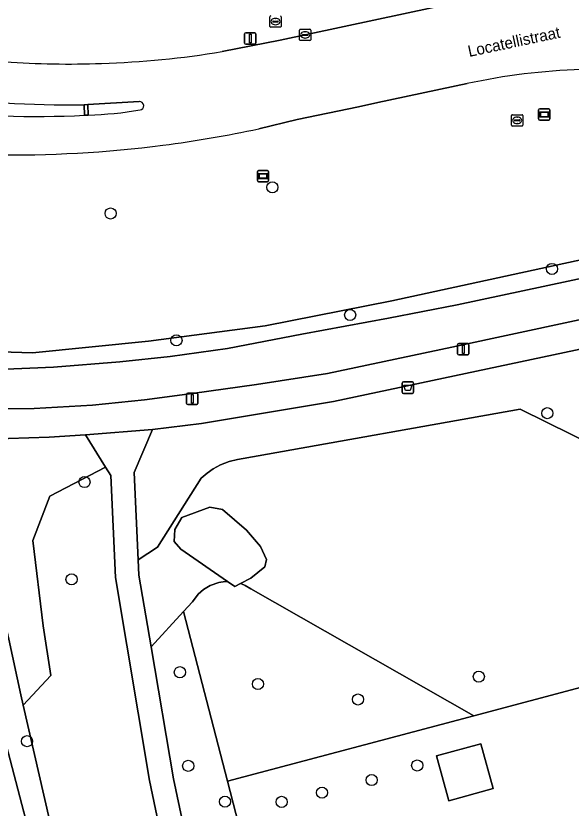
# Model space of a CAD drawing. Extents: x 159053 to 160042, y 380449 to 381423.
# Drawn here: x 159201.8 to 159250.6, y 380683.5 to 380753.1 of the extents above; entities that cross this region are included whole.
import ezdxf

# ---------------------------------------------------------------- set-up
doc = ezdxf.new("R2010")
doc.units = 0
for name, color, linetype in [('IMGEO_Afvalbak', 7, 'Continuous'), ('IMGEO_Berm_groen', 7, 'Continuous'), ('IMGEO_Boom', 7, 'Continuous'), ('IMGEO_Brandkraan', 7, 'Continuous'), ('IMGEO_Erf', 7, 'Continuous'), ('IMGEO_Fietspad_gesloten', 7, 'Continuous'), ('IMGEO_Groenvoorziening', 7, 'Continuous'), ('IMGEO_Haag', 7, 'Continuous'), ('IMGEO_Hek', 7, 'Continuous'), ('IMGEO_Kolk', 7, 'Continuous'), ('IMGEO_Lichtmast', 7, 'Continuous'), ('IMGEO_Meer_plas_ven_vijver', 7, 'Continuous'), ('IMGEO_Oever', 7, 'Continuous'), ('IMGEO_Openbare_ruimte_label', 7, 'Continuous'), ('IMGEO_Pand', 7, 'Continuous'), ('IMGEO_Rijbaan_lokaal_gesloten', 7, 'Continuous'), ('IMGEO_Rioolput', 7, 'Continuous'), ('IMGEO_Verkeerseiland_gesloten', 7, 'Continuous'), ('IMGEO_Verkeerseiland_open', 7, 'Continuous'), ('IMGEO_Verklikker', 7, 'Continuous'), ('IMGEO_Voetpad_halfverhard', 7, 'Continuous'), ('IMGEO_Voetpad_open', 7, 'Continuous'), ('IMGEO_Waterloop', 7, 'Continuous')]:
    doc.layers.add(name, color=color, linetype=linetype)

msp = doc.modelspace()

# ---------------------------------------------------------------- linework, layer by layer
at = {"layer": 'IMGEO_Afvalbak'}
for p, q in [((159235.76, 380720.047), (159235.76, 380720.847)), ((159235.76, 380720.847), (159235.76, 380720.047)), ((159235.86, 380720.947), (159236.65, 380720.947)), ((159236.65, 380720.947), (159235.86, 380720.947)), ((159236.75, 380720.847), (159236.75, 380720.047)), ((159236.75, 380720.047), (159236.75, 380720.847)), ((159236.65, 380719.947), (159235.86, 380719.947)), ((159235.86, 380719.947), (159236.65, 380719.947))]:
    msp.add_line(p, q, dxfattribs=at)
msp.add_lwpolyline([(159235.903, 380720.661), (159236.607, 380720.661), (159236.458, 380720.191), (159236.052, 380720.191), (159235.903, 380720.661)], dxfattribs=at)
for centre, start, end in [((159235.86, 380720.847), 90, 180), ((159235.86, 380720.847), 90, 180), ((159236.65, 380720.847), 0, 90), ((159236.65, 380720.847), 360, 90), ((159235.86, 380720.047), 180, 270), ((159235.86, 380720.047), 180, 270), ((159236.65, 380720.047), 270, 0), ((159236.65, 380720.047), 270, 0)]:
    msp.add_arc(centre, 0.1, start, end, dxfattribs=at)
at = {"layer": 'IMGEO_Berm_groen'}
for points in [[(159219.931, 380750), (159225.045, 380751.009), (159265.764, 380759.746)], [(159241.475, 380747.19), (159233.625, 380745.533), (159231.908, 380745.154), (159226.529, 380744.028), (159223.158, 380743.217)], [(159179.904, 380743.815), (159184.997, 380724.808), (159189.503, 380724.26), (159193.068, 380723.826), (159193.888, 380723.8), (159203.264, 380723.5), (159213.461, 380724.546), (159223.718, 380725.897), (159234.844, 380728.081), (159271.684, 380736.085), (159272.76, 380736.318), (159270.222, 380744.961)]]:
    msp.add_lwpolyline(points, dxfattribs=at)
for centre, radius, start, end in [((159206.641, 380830.841), 81.927, 271.8801, 279.33558), ((159206.45, 380829.61), 80.702, 266.03294, 272.04429), ((159253.137, 380693.52), 54.922, 91.70549, 102.25893), ((159201.672, 380843.268), 102.332, 277.33343, 282.12022), ((159201.385, 380844.738), 103.827, 269.06897, 277.38693)]:
    msp.add_arc(centre, radius, start, end, dxfattribs=at)
at = {"layer": 'IMGEO_Boom'}
for centre in [(159224.35, 380738.067), (159210.128, 380735.765), (159248.916, 380730.89), (159231.181, 380726.842), (159215.918, 380724.608), (159248.507, 380718.203), (159207.839, 380712.142), (159206.7, 380703.587), (159216.219, 380695.422), (159242.489, 380695.033), (159223.076, 380694.38), (159231.871, 380693.025), (159202.792, 380689.355), (159216.951, 380687.186), (159237.076, 380687.222), (159233.077, 380685.935), (159228.711, 380684.832), (159220.179, 380684.039), (159225.163, 380684.019)]:
    msp.add_circle(centre, 0.489, dxfattribs=at)
at = {"layer": 'IMGEO_Brandkraan'}
for p, q in [((159245.363, 380743.527), (159245.363, 380744.379)), ((159245.438, 380744.453), (159246.29, 380744.453)), ((159245.851, 380744.233), (159245.876, 380744.233)), ((159246.364, 380744.379), (159246.364, 380743.527)), ((159246.29, 380743.453), (159245.438, 380743.453)), ((159245.622, 380743.947), (159245.622, 380743.959)), ((159246.06, 380743.91), (159245.662, 380743.91)), ((159245.665, 380743.996), (159246.063, 380743.996)), ((159245.874, 380743.673), (159245.849, 380743.673)), ((159246.106, 380743.959), (159246.106, 380743.947))]:
    msp.add_line(p, q, dxfattribs=at)
for points in [[(159245.363, 380743.527), (159245.363, 380744.379)], [(159245.438, 380744.453), (159246.29, 380744.453)], [(159246.364, 380744.379), (159246.364, 380743.527)], [(159246.29, 380743.453), (159245.438, 380743.453)]]:
    msp.add_lwpolyline(points, dxfattribs=at)
for centre, radius, start, end in [((159245.44, 380744.377), 0.0765, 91.55205, 178.44795), ((159245.44, 380744.377), 0.0765, 91.55205, 178.44795), ((159246.288, 380744.377), 0.0765, 1.55205, 88.44795), ((159246.288, 380744.377), 0.0765, 1.55205, 88.44795), ((159245.44, 380743.529), 0.0765, 181.55205, 268.44795), ((159245.44, 380743.529), 0.0765, 181.55205, 268.44795), ((159245.662, 380743.956), 0.0403, 85.87752, 175.75265), ((159245.659, 380743.946), 0.0366, 178.93798, 274.71019), ((159246.063, 380743.953), 0.043, 264.86636, 352.45326), ((159246.067, 380743.958), 0.0386, 1.73085, 96.63898), ((159246.288, 380743.529), 0.0765, 271.55205, 358.44795), ((159246.288, 380743.529), 0.0765, 271.55205, 358.44795)]:
    msp.add_arc(centre, radius, start, end, dxfattribs=at)
for centre, major_axis, ratio, start_param, end_param in [((159245.85, 380743.953), (-0.387, 0.002), 0.722429, 4.712389, 7.853982), ((159245.875, 380743.953), (-0.39, 0.002), 0.717154, 1.570796, 4.712389)]:
    msp.add_ellipse(centre, major_axis=major_axis, ratio=ratio, start_param=start_param, end_param=end_param, dxfattribs=at)
at = {"layer": 'IMGEO_Erf'}
msp.add_lwpolyline([(159284.702, 380680.139), (159283.768, 380683.577), (159283.225, 380685.658), (159279.105, 380701.457), (159271.265, 380699.371), (159267.692, 380698.421), (159242.044, 380691.599), (159220.402, 380685.843), (159222.144, 380679.129)], dxfattribs=at)
msp.add_lwpolyline([(159239.847, 380684.118), (159238.763, 380688.056), (159242.672, 380689.131), (159243.755, 380685.194)], close=True, dxfattribs=at)
at = {"layer": 'IMGEO_Fietspad_gesloten'}
msp.add_lwpolyline([(159197.277, 380718.596), (159203.423, 380718.614), (159208.53, 380718.902), (159213.122, 380719.38), (159217.298, 380719.932), (159222.946, 380720.738), (159229.181, 380721.684), (159240.12, 380724.005), (159256.093, 380727.447), (159271.005, 380730.543), (159274.113, 380731.279), (159273.223, 380734.74), (159250.34, 380729.811), (159240.572, 380727.74), (159234.553, 380726.568), (159226.924, 380725.165), (159220.398, 380723.899), (159215.378, 380723.18), (159210.939, 380722.72), (159205.116, 380722.248), (159200.231, 380722.051)], dxfattribs=at)
at = {"layer": 'IMGEO_Groenvoorziening'}
for points in [[(159200.231, 380722.051), (159205.116, 380722.248), (159210.939, 380722.72), (159215.378, 380723.18), (159220.398, 380723.899), (159226.924, 380725.165), (159234.553, 380726.568), (159240.572, 380727.74), (159250.34, 380729.811), (159273.223, 380734.74), (159272.76, 380736.318), (159271.684, 380736.085), (159234.844, 380728.081), (159223.718, 380725.897), (159213.461, 380724.546), (159203.264, 380723.5), (159193.888, 380723.8)], [(159274.184, 380728.677), (159229.711, 380719.217), (159218.128, 380717.282), (159213.822, 380716.773), (159212.204, 380712.999), (159212.548, 380705.319), (159214.248, 380706.425), (159218.079, 380712.493), (159218.606, 380712.937), (159219.139, 380713.3), (159219.799, 380713.655), (159220.544, 380713.949), (159221.288, 380714.144), (159221.795, 380714.226), (159246.109, 380718.558), (159266.654, 380708.405), (159277.16, 380725.585)], [(159266.654, 380708.405), (159246.109, 380718.558), (159221.795, 380714.226), (159221.288, 380714.144), (159220.544, 380713.949), (159219.799, 380713.655), (159219.139, 380713.3), (159218.606, 380712.937), (159218.079, 380712.493), (159214.248, 380706.425), (159212.548, 380705.319), (159212.608, 380703.97), (159213.687, 380697.644), (159216.538, 380700.754), (159217.32, 380701.607), (159217.83, 380702.291), (159218.303, 380702.707), (159218.88, 380703.053), (159219.63, 380703.313), (159220.198, 380703.394), (159220.412, 380703.393), (159216.302, 380706.235), (159215.705, 380706.915), (159215.787, 380707.987), (159216.387, 380709.038), (159218.866, 380709.94), (159219.971, 380709.719), (159222.073, 380707.926), (159223.306, 380706.473), (159223.845, 380705.349), (159223.681, 380704.689), (159222.444, 380703.699), (159221.535, 380703.217), (159221.634, 380703.188), (159221.944, 380703.06), (159222.45, 380702.768), (159242.044, 380691.599), (159267.692, 380698.421)], [(159218.037, 380664.459), (159213.555, 380685.89), (159210.562, 380703.74), (159210.137, 380712.73), (159209.683, 380713.467), (159204.79, 380710.907), (159203.29, 380706.996), (159204.192, 380699.494), (159204.882, 380695.123), (159202.443, 380692.522), (159211.373, 380653.608)]]:
    msp.add_lwpolyline(points, dxfattribs=at)
for points in [[(159196.515, 380716.012), (159199.711, 380704.641), (159201.179, 380698.341), (159202.234, 380693.433), (159202.443, 380692.522), (159204.882, 380695.123), (159204.192, 380699.494), (159203.29, 380706.996), (159204.79, 380710.907), (159209.683, 380713.467), (159207.927, 380716.313), (159204.742, 380716.108), (159199.353, 380715.905)], [(159220.412, 380703.393), (159220.198, 380703.394), (159219.63, 380703.313), (159218.88, 380703.053), (159218.303, 380702.707), (159217.83, 380702.291), (159217.32, 380701.607), (159216.538, 380700.754), (159220.402, 380685.843), (159242.044, 380691.599), (159222.45, 380702.768), (159221.944, 380703.06), (159221.634, 380703.188), (159221.535, 380703.217), (159221.043, 380702.957)], [(159220.402, 380685.843), (159216.538, 380700.754), (159213.687, 380697.644), (159215.666, 380686.039), (159222.89, 380651.854), (159223.469, 380649.713), (159224.402, 380649.947), (159224.557, 380649.374), (159224.851, 380649.42), (159224.999, 380648.858), (159225.413, 380648.971), (159225.577, 380648.368), (159229.746, 380649.425), (159226.966, 380659.798), (159222.626, 380676.659), (159222.144, 380679.129)]]:
    msp.add_lwpolyline(points, close=True, dxfattribs=at)
at = {"layer": 'IMGEO_Haag'}
msp.add_lwpolyline([(159200.231, 380722.051), (159205.116, 380722.248), (159210.939, 380722.72), (159215.378, 380723.18), (159220.398, 380723.899), (159226.924, 380725.165), (159234.553, 380726.568), (159240.572, 380727.74), (159250.34, 380729.811), (159273.223, 380734.74), (159272.76, 380736.318), (159271.684, 380736.085), (159234.844, 380728.081), (159223.718, 380725.897), (159213.461, 380724.546), (159203.264, 380723.5), (159193.888, 380723.8)], dxfattribs=at)
at = {"layer": 'IMGEO_Hek'}
for points in [[(159242.044, 380691.599), (159267.692, 380698.421)], [(159220.402, 380685.843), (159242.044, 380691.599)], [(159222.144, 380679.129), (159220.402, 380685.843)]]:
    msp.add_lwpolyline(points, dxfattribs=at)
at = {"layer": 'IMGEO_Kolk'}
for p, q in [((159226.724, 380751.046), (159226.724, 380751.898)), ((159226.799, 380751.972), (159227.651, 380751.972)), ((159227.212, 380751.752), (159227.237, 380751.752)), ((159227.725, 380751.898), (159227.725, 380751.046)), ((159226.983, 380751.466), (159226.983, 380751.478)), ((159227.421, 380751.429), (159227.023, 380751.429)), ((159227.026, 380751.515), (159227.424, 380751.515)), ((159227.235, 380751.192), (159227.21, 380751.192)), ((159227.467, 380751.478), (159227.467, 380751.466)), ((159227.651, 380750.972), (159226.799, 380750.972))]:
    msp.add_line(p, q, dxfattribs=at)
for points in [[(159226.724, 380751.046), (159226.724, 380751.898)], [(159226.799, 380751.972), (159227.651, 380751.972)], [(159227.725, 380751.898), (159227.725, 380751.046)], [(159227.651, 380750.972), (159226.799, 380750.972)]]:
    msp.add_lwpolyline(points, dxfattribs=at)
for centre, radius, start, end in [((159226.801, 380751.896), 0.0765, 91.55205, 178.44795), ((159226.801, 380751.896), 0.0765, 91.55205, 178.44795), ((159227.649, 380751.896), 0.0765, 1.55205, 88.44795), ((159227.649, 380751.896), 0.0765, 1.55205, 88.44795), ((159226.801, 380751.048), 0.0765, 181.55205, 268.44795), ((159226.801, 380751.048), 0.0765, 181.55205, 268.44795), ((159227.023, 380751.475), 0.0403, 85.87752, 175.75265), ((159227.02, 380751.465), 0.0366, 178.93798, 274.71019), ((159227.424, 380751.472), 0.043, 264.86636, 352.45326), ((159227.428, 380751.477), 0.0386, 1.73085, 96.63898), ((159227.649, 380751.048), 0.0765, 271.55205, 358.44795), ((159227.649, 380751.048), 0.0765, 271.55205, 358.44795)]:
    msp.add_arc(centre, radius, start, end, dxfattribs=at)
for centre, major_axis, ratio, start_param, end_param in [((159227.211, 380751.472), (-0.387, 0.002), 0.722429, 4.712389, 7.853982), ((159227.236, 380751.472), (-0.39, 0.002), 0.717154, 1.570796, 4.712389)]:
    msp.add_ellipse(centre, major_axis=major_axis, ratio=ratio, start_param=start_param, end_param=end_param, dxfattribs=at)
at = {"layer": 'IMGEO_Lichtmast'}
for p, q in [((159221.909, 380750.757), (159221.909, 380751.557)), ((159221.909, 380751.557), (159221.909, 380750.757)), ((159222.009, 380751.657), (159222.799, 380751.657)), ((159222.799, 380751.657), (159222.009, 380751.657)), ((159222.899, 380751.557), (159222.899, 380750.757)), ((159222.899, 380750.757), (159222.899, 380751.557)), ((159222.799, 380750.657), (159222.009, 380750.657)), ((159222.009, 380750.657), (159222.799, 380750.657)), ((159240.623, 380723.422), (159240.623, 380724.222)), ((159240.623, 380724.222), (159240.623, 380723.422)), ((159240.723, 380724.322), (159241.513, 380724.322)), ((159241.513, 380724.322), (159240.723, 380724.322)), ((159241.613, 380724.222), (159241.613, 380723.422)), ((159241.613, 380723.422), (159241.613, 380724.222)), ((159241.513, 380723.322), (159240.723, 380723.322)), ((159240.723, 380723.322), (159241.513, 380723.322)), ((159216.808, 380719.068), (159216.808, 380719.868)), ((159216.808, 380719.868), (159216.808, 380719.068)), ((159216.908, 380719.968), (159217.698, 380719.968)), ((159217.698, 380719.968), (159216.908, 380719.968)), ((159217.798, 380719.868), (159217.798, 380719.068)), ((159217.798, 380719.068), (159217.798, 380719.868)), ((159217.698, 380718.968), (159216.908, 380718.968)), ((159216.908, 380718.968), (159217.698, 380718.968))]:
    msp.add_line(p, q, dxfattribs=at)
for points in [[(159222.329, 380751.532), (159222.479, 380751.532), (159222.479, 380750.782), (159222.329, 380750.782), (159222.329, 380751.532)], [(159241.043, 380724.197), (159241.193, 380724.197), (159241.193, 380723.447), (159241.043, 380723.447), (159241.043, 380724.197)], [(159217.228, 380719.843), (159217.378, 380719.843), (159217.378, 380719.093), (159217.228, 380719.093), (159217.228, 380719.843)]]:
    msp.add_lwpolyline(points, dxfattribs=at)
for centre, start, end in [((159222.009, 380751.557), 90, 180), ((159222.009, 380751.557), 90, 180), ((159222.799, 380751.557), 0, 90), ((159222.799, 380751.557), 360, 90), ((159222.009, 380750.757), 180, 270), ((159222.009, 380750.757), 180, 270), ((159222.799, 380750.757), 270, 0), ((159222.799, 380750.757), 270, 0), ((159240.723, 380724.222), 90, 180), ((159240.723, 380724.222), 90, 180), ((159241.513, 380724.222), 0, 90), ((159241.513, 380724.222), 360, 90), ((159240.723, 380723.422), 180, 270), ((159240.723, 380723.422), 180, 270), ((159241.513, 380723.422), 270, 0), ((159241.513, 380723.422), 270, 0), ((159216.908, 380719.868), 90, 180), ((159216.908, 380719.868), 90, 180), ((159217.698, 380719.868), 0, 90), ((159217.698, 380719.868), 360, 90), ((159216.908, 380719.068), 180, 270), ((159216.908, 380719.068), 180, 270), ((159217.698, 380719.068), 270, 0), ((159217.698, 380719.068), 270, 0)]:
    msp.add_arc(centre, 0.1, start, end, dxfattribs=at)
at = {"layer": 'IMGEO_Meer_plas_ven_vijver'}
msp.add_lwpolyline([(159222.444, 380703.699), (159223.681, 380704.689), (159223.845, 380705.349), (159223.306, 380706.473), (159222.073, 380707.926), (159219.971, 380709.719), (159218.866, 380709.94), (159216.387, 380709.038), (159215.787, 380707.987), (159215.705, 380706.915), (159216.302, 380706.235), (159220.412, 380703.393), (159221.043, 380702.957), (159221.535, 380703.217)], close=True, dxfattribs=at)
at = {"layer": 'IMGEO_Oever'}
msp.add_lwpolyline([(159224.287, 380611.233), (159220.434, 380621.156), (159211.373, 380653.608), (159202.443, 380692.522), (159202.234, 380693.433), (159201.179, 380698.341), (159199.711, 380704.641), (159196.515, 380716.012), (159196.157, 380716.025), (159196.136, 380715.626), (159193.972, 380715.781), (159199.266, 380695.452), (159205.688, 380670.891), (159211.09, 380648.754), (159215.166, 380633.919), (159215.288, 380632.071), (159215.263, 380630.84), (159218.476, 380619.395), (159226.762, 380599.188)], dxfattribs=at)
at = {"layer": 'IMGEO_Pand'}
msp.add_lwpolyline([(159239.847, 380684.118), (159243.755, 380685.194), (159242.672, 380689.131), (159238.763, 380688.056)], close=True, dxfattribs=at)
at = {"layer": 'IMGEO_Rijbaan_lokaal_gesloten'}
for points in [[(159265.569, 380756.042), (159266.543, 380756.288), (159265.764, 380759.746), (159225.045, 380751.009), (159219.931, 380750)], [(159223.158, 380743.217), (159226.529, 380744.028), (159231.908, 380745.154), (159233.625, 380745.533), (159241.475, 380747.19)], [(159207.822, 380745.334), (159208.119, 380745.363), (159212.656, 380745.618)], [(159208.17, 380744.402), (159207.846, 380744.399)]]:
    msp.add_lwpolyline(points, dxfattribs=at)
for centre, radius, start, end in [((159206.641, 380830.841), 81.927, 271.8801, 279.33558), ((159206.45, 380829.61), 80.702, 266.03294, 272.04429), ((159253.137, 380693.52), 54.922, 91.70549, 102.25893), ((159206.371, 380830.589), 85.268, 261.52841, 270.97534), ((159212.662, 380745.24), 0.378, 278.58871, 90.85017), ((159203.555, 380835.185), 90.887, 263.71459, 272.70584), ((159206.473, 380783.47), 39.104, 272.48665, 279.18893), ((159201.672, 380843.268), 102.332, 277.33343, 282.12022), ((159201.385, 380844.738), 103.827, 269.06897, 277.38693)]:
    msp.add_arc(centre, radius, start, end, dxfattribs=at)
at = {"layer": 'IMGEO_Rioolput'}
for p, q in [((159224.124, 380752.22), (159224.124, 380753.072)), ((159224.383, 380752.64), (159224.383, 380752.652)), ((159224.821, 380752.603), (159224.423, 380752.603)), ((159224.426, 380752.689), (159224.824, 380752.689)), ((159224.612, 380752.926), (159224.637, 380752.926)), ((159224.867, 380752.652), (159224.867, 380752.64)), ((159225.125, 380753.072), (159225.125, 380752.22)), ((159225.051, 380752.146), (159224.199, 380752.146)), ((159224.635, 380752.366), (159224.61, 380752.366))]:
    msp.add_line(p, q, dxfattribs=at)
for points in [[(159224.124, 380752.22), (159224.124, 380753.072)], [(159225.125, 380753.072), (159225.125, 380752.22)], [(159225.051, 380752.146), (159224.199, 380752.146)]]:
    msp.add_lwpolyline(points, dxfattribs=at)
for centre, radius, start, end in [((159224.201, 380753.07), 0.0765, 91.55205, 178.44795), ((159224.201, 380753.07), 0.0765, 91.55205, 178.44795), ((159225.049, 380753.07), 0.0765, 1.55205, 88.44795), ((159225.049, 380753.07), 0.0765, 1.55205, 88.44795), ((159224.423, 380752.649), 0.0403, 85.87752, 175.75265), ((159224.42, 380752.639), 0.0366, 178.93798, 274.71019), ((159224.824, 380752.646), 0.043, 264.86636, 352.45326), ((159224.828, 380752.651), 0.0386, 1.73085, 96.63898), ((159224.201, 380752.222), 0.0765, 181.55205, 268.44795), ((159224.201, 380752.222), 0.0765, 181.55205, 268.44795), ((159225.049, 380752.222), 0.0765, 271.55205, 358.44795), ((159225.049, 380752.222), 0.0765, 271.55205, 358.44795)]:
    msp.add_arc(centre, radius, start, end, dxfattribs=at)
for centre, major_axis, ratio, start_param, end_param in [((159224.611, 380752.646), (-0.387, 0.002), 0.722429, 4.712389, 7.853982), ((159224.636, 380752.646), (-0.39, 0.002), 0.717154, 1.570796, 4.712389)]:
    msp.add_ellipse(centre, major_axis=major_axis, ratio=ratio, start_param=start_param, end_param=end_param, dxfattribs=at)
at = {"layer": 'IMGEO_Verkeerseiland_gesloten'}
msp.add_lwpolyline([(159207.846, 380744.399), (159207.822, 380745.334)], dxfattribs=at)
for centre, radius, start, end in [((159206.371, 380830.589), 85.268, 261.52841, 270.97534), ((159203.555, 380835.185), 90.887, 263.71459, 272.70584)]:
    msp.add_arc(centre, radius, start, end, dxfattribs=at)
at = {"layer": 'IMGEO_Verkeerseiland_open'}
msp.add_lwpolyline([(159212.656, 380745.618), (159208.119, 380745.363), (159208.17, 380744.402)], dxfattribs=at)
msp.add_lwpolyline([(159208.119, 380745.363), (159207.822, 380745.334), (159207.846, 380744.399), (159208.17, 380744.402)], close=True, dxfattribs=at)
for centre, radius, start, end in [((159212.662, 380745.24), 0.378, 278.58871, 90.85017), ((159206.473, 380783.47), 39.104, 272.48665, 279.18893)]:
    msp.add_arc(centre, radius, start, end, dxfattribs=at)
at = {"layer": 'IMGEO_Verklikker'}
for p, q in [((159247.746, 380744.075), (159247.746, 380744.875)), ((159247.746, 380744.875), (159247.746, 380744.075)), ((159247.846, 380744.975), (159248.636, 380744.975)), ((159248.636, 380744.975), (159247.846, 380744.975)), ((159248.736, 380744.875), (159248.736, 380744.075)), ((159248.736, 380744.075), (159248.736, 380744.875)), ((159248.636, 380743.975), (159247.846, 380743.975)), ((159247.846, 380743.975), (159248.636, 380743.975)), ((159223.028, 380738.656), (159223.028, 380739.456)), ((159223.028, 380739.456), (159223.028, 380738.656)), ((159223.128, 380739.556), (159223.918, 380739.556)), ((159223.918, 380739.556), (159223.128, 380739.556)), ((159224.018, 380739.456), (159224.018, 380738.656)), ((159224.018, 380738.656), (159224.018, 380739.456)), ((159223.918, 380738.556), (159223.128, 380738.556)), ((159223.128, 380738.556), (159223.918, 380738.556))]:
    msp.add_line(p, q, dxfattribs=at)
for points in [[(159247.847, 380744.707), (159248.635, 380744.707), (159248.635, 380744.243), (159247.847, 380744.243), (159247.847, 380744.707)], [(159247.912, 380744.642), (159247.912, 380744.308), (159248.57, 380744.308), (159248.57, 380744.642), (159247.912, 380744.642)], [(159223.129, 380739.288), (159223.917, 380739.288), (159223.917, 380738.824), (159223.129, 380738.824), (159223.129, 380739.288)], [(159223.194, 380739.223), (159223.194, 380738.889), (159223.852, 380738.889), (159223.852, 380739.223), (159223.194, 380739.223)]]:
    msp.add_lwpolyline(points, dxfattribs=at)
for centre, start, end in [((159247.846, 380744.875), 90, 180), ((159247.846, 380744.875), 90, 180), ((159248.636, 380744.875), 0, 90), ((159248.636, 380744.875), 360, 90), ((159247.846, 380744.075), 180, 270), ((159247.846, 380744.075), 180, 270), ((159248.636, 380744.075), 270, 0), ((159248.636, 380744.075), 270, 0), ((159223.128, 380739.456), 90, 180), ((159223.128, 380739.456), 90, 180), ((159223.918, 380739.456), 0, 90), ((159223.918, 380739.456), 360, 90), ((159223.128, 380738.656), 180, 270), ((159223.128, 380738.656), 180, 270), ((159223.918, 380738.656), 270, 0), ((159223.918, 380738.656), 270, 0)]:
    msp.add_arc(centre, 0.1, start, end, dxfattribs=at)
at = {"layer": 'IMGEO_Voetpad_halfverhard'}
msp.add_lwpolyline([(159228.362, 380631.597), (159224.407, 380646.237), (159223.469, 380649.713), (159222.89, 380651.854), (159215.666, 380686.039), (159213.687, 380697.644), (159212.608, 380703.97), (159212.548, 380705.319), (159212.204, 380712.999), (159213.822, 380716.773), (159207.927, 380716.313), (159209.683, 380713.467), (159210.137, 380712.73), (159210.562, 380703.74), (159213.555, 380685.89), (159218.037, 380664.459), (159220.582, 380652.294), (159226.646, 380629.331)], dxfattribs=at)
at = {"layer": 'IMGEO_Voetpad_open'}
for points in [[(159274.369, 380731.34), (159274.113, 380731.279), (159271.005, 380730.543), (159256.093, 380727.447), (159240.12, 380724.005), (159229.181, 380721.684), (159222.946, 380720.738), (159217.298, 380719.932), (159213.122, 380719.38), (159208.53, 380718.902), (159203.423, 380718.614), (159197.277, 380718.596), (159195.377, 380718.697), (159192.316, 380718.86), (159190.908, 380719.017), (159186.413, 380719.52), (159187.128, 380716.852), (159187.239, 380716.44)], [(159229.711, 380719.217), (159274.184, 380728.677), (159277.849, 380729.419), (159280.045, 380729.829), (159279.648, 380730.168)], [(159191.732, 380715.942), (159193.972, 380715.781), (159196.136, 380715.626), (159196.157, 380716.025), (159196.515, 380716.012), (159199.353, 380715.905), (159204.742, 380716.108), (159207.927, 380716.313), (159213.822, 380716.773), (159218.128, 380717.282), (159229.711, 380719.217)]]:
    msp.add_lwpolyline(points, dxfattribs=at)
at = {"layer": 'IMGEO_Waterloop'}
msp.add_lwpolyline([(159226.762, 380599.188), (159218.476, 380619.395), (159215.263, 380630.84), (159215.288, 380632.071), (159215.166, 380633.919), (159211.09, 380648.754), (159205.688, 380670.891), (159199.266, 380695.452), (159193.972, 380715.781), (159191.732, 380715.942)], dxfattribs=at)

# ---------------------------------------------------------------- texts
at = {"layer": 'IMGEO_Openbare_ruimte_label'}
msp.add_text('Locatellistraat', height=1, rotation=12.00671, dxfattribs=at).set_placement((159241.643, 380749.527))

doc.saveas('drawing.dxf')
